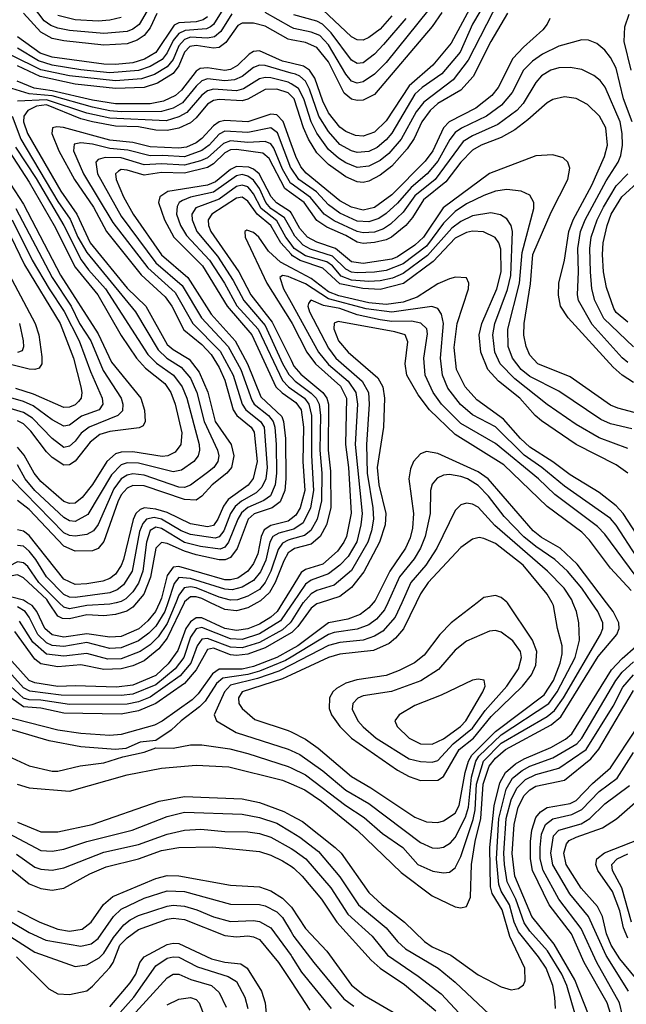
# Model space of a CAD drawing. Header units: inches. Extents: x 990535 to 1117859, y 769386 to 892122.
# Tile 361 of 656: x 1079057 to 1081165, y 788605 to 792025. Entities that reach past the tile are written whole.
import ezdxf

# ---------------------------------------------------------------- set-up
doc = ezdxf.new("R2010")
doc.units = ezdxf.units.IN
doc.header["$MEASUREMENT"] = 0
for name, color, linetype in [('B0778', 7, 'Continuous'), ('B0779', 7, 'Continuous'), ('B0788', 7, 'Continuous'), ('B0789', 7, 'Continuous')]:
    doc.layers.add(name, color=color, linetype=linetype)

msp = doc.modelspace()

# ---------------------------------------------------------------- linework, layer by layer
at = {"layer": 'B0778', "color": 5}
for points, elevation in [([(1079970, 790000), (1079951.4, 789970), (1079930, 789950), (1079890, 789926), (1079850, 789909.8), (1079810, 789903), (1079770, 789910.9), (1079690, 789947.3), (1079670, 789947.6), (1079650, 789933.5), (1079634.9, 789910), (1079606.3, 789833.7), (1079572.9, 789787.1), (1079530, 789746.6), (1079450, 789713.5), (1079393.1, 789706.9), (1079250, 789711.5), (1079190, 789709.1), (1079110, 789721.6), (1079089.9, 789729.9), (1079030, 789796.8)], 3920), ([(1079628.7, 790000), (1079570, 789876.3), (1079540.6, 789839.4), (1079490, 789798.3), (1079450, 789781.1), (1079410, 789770.6), (1079350, 789768.1), (1079270, 789784.2), (1079190, 789777.6), (1079130, 789788.2), (1079110, 789804.2), (1079039.8, 789899.8)], 3880), ([(1079571.3, 790000), (1079561.1, 789970), (1079530, 789918.9), (1079506.2, 789893.8), (1079470, 789867.3), (1079410, 789843.4), (1079370, 789841.2), (1079290, 789861.8), (1079210, 789848.3), (1079170, 789851.9), (1079150, 789861), (1079120, 789890), (1079090.1, 789950.1), (1079075.6, 789970), (1079050, 789985.3)], 3840), ([(1079599.2, 790000), (1079570, 789928), (1079538.4, 789881.6), (1079510, 789853.8), (1079475.2, 789830), (1079410, 789805.6), (1079363.5, 789803.5), (1079290, 789823.1), (1079210, 789813.9), (1079150, 789821.8), (1079103.3, 789863.3), (1079056.2, 789936.2)], 3860), ([(1079542.7, 790000), (1079529.2, 789970), (1079502.6, 789937.4), (1079470.9, 789909.1), (1079410, 789882.9), (1079370, 789880.6), (1079290, 789892.3), (1079210, 789880.8), (1079170, 789888.1), (1079144, 789910), (1079117, 789970), (1079100.6, 789990), (1079084.8, 790000)], 3820), ([(1079463.2, 790000), (1079450, 789984.5), (1079429.1, 789970.9), (1079390, 789959.1), (1079350, 789954.7), (1079290, 789957.3), (1079230, 789944.3), (1079205.6, 789945.6), (1079190, 789952.8), (1079158.7, 790000)], 3780), ([(1079391.9, 790000), (1079370, 789994.6), (1079290, 789990.6), (1079230, 789979.2), (1079210, 789984.5), (1079194.4, 790000)], 3760), ([(1079881.5, 790000), (1079850, 789982.6), (1079810, 789972.1), (1079770, 789976.6), (1079720.5, 790000)], 3880), ([(1080000, 789991.5), (1079962.9, 789937.1), (1079890, 789892), (1079830, 789872.6), (1079790, 789874.3), (1079690, 789913.3), (1079670, 789909.2), (1079650, 789880.8), (1079627.6, 789810), (1079597.1, 789770), (1079530, 789714.6), (1079450, 789681.8), (1079410, 789677.7), (1079200.8, 789679.2), (1079092.9, 789692.9), (1079070, 789704.4), (1079030, 789749.8)], 3940), ([(1080000, 789934.4), (1079997.2, 789930), (1079970, 789905.7), (1079890, 789861.5), (1079830, 789843.8), (1079790, 789846.1), (1079710, 789875.7), (1079690, 789872.8), (1079673.2, 789850), (1079651.2, 789790), (1079614.6, 789745.4), (1079510, 789672.4), (1079470, 789656), (1079430, 789647.2), (1079230, 789646.7), (1079130, 789661.6), (1079090, 789662.5), (1079070, 789668.8), (1079010, 789723.5)], 3960), ([(1080000, 789895.2), (1079910, 789843.3), (1079850, 789821.4), (1079810, 789816.3), (1079790, 789819.4), (1079730, 789842), (1079710, 789837.8), (1079670, 789766.9), (1079630, 789718.9), (1079530, 789650.3), (1079470, 789624.3), (1079410, 789613.2), (1079210, 789616.5), (1079130, 789633.3), (1079070, 789638.2), (1079010, 789681.2)], 3980), ([(1080000, 789837.1), (1079950.3, 789810), (1079870, 789778.4), (1079830, 789768.7), (1079750, 789769.1), (1079726.7, 789753.3), (1079676.9, 789683.1), (1079656.9, 789663.1), (1079552, 789588), (1079525.3, 789574.7), (1079410, 789542), (1079370, 789538.9), (1079270, 789545.9), (1079190, 789557), (1078990, 789608.4)], 4020), ([(1080000, 789811.2), (1079980.5, 789799.5), (1079890, 789762.2), (1079850, 789750.2), (1079762.4, 789737.6), (1079740.6, 789719.4), (1079701.5, 789658.5), (1079682.2, 789637.8), (1079617.9, 789590), (1079583.3, 789556.7), (1079530, 789521.5), (1079475.8, 789515.8), (1079426.1, 789493.9), (1079390.2, 789489.8), (1079270, 789499.7), (1079159.7, 789519.7), (1079030, 789558.3)], 4040), ([(1080000, 789784.1), (1079957.9, 789762.1), (1079883.8, 789736.3), (1079790, 789713.7), (1079768.6, 789690), (1079732.9, 789610), (1079740.6, 789590), (1079809.1, 789549.1), (1079990, 789491.6), (1080000, 789487)], 4060), ([(1080000, 789749.4), (1079970, 789735.4), (1079830, 789690.8), (1079817.9, 789670), (1079818.9, 789650), (1079830, 789632.5), (1079874.6, 789594.6), (1079990, 789556.5), (1080000, 789551.4)], 4080), ([(1079030, 789460.6), (1079090, 789432.9), (1079170, 789414.5), (1079190, 789414.3), (1079267, 789433), (1079350, 789443.4), (1079415.4, 789464.6), (1079490, 789480.6), (1079530, 789495.5), (1079590, 789495.1), (1079650, 789506), (1079690, 789506.3), (1079787.8, 789492.2), (1079850, 789475.6), (1079990, 789430.7), (1080000, 789425.8)], 4040), ([(1079048.4, 789370), (1079090, 789357.4), (1079230, 789345.8), (1079430, 789402.5), (1079550, 789425.5), (1079670, 789435.4), (1079783.7, 789430), (1079970, 789383.2), (1080000, 789370.4)], 4020), ([(1079050, 789237.8), (1079130, 789203.6), (1079190, 789204.5), (1079308.4, 789230), (1079541.8, 789310), (1079630, 789326.6), (1079830, 789319), (1079890, 789305.4), (1079975.1, 789275.1), (1080000, 789261.3)], 3980), ([(1078979.1, 789219.1), (1079130, 789139), (1079170, 789136.3), (1079210, 789143.9), (1079290, 789170.9), (1079447.8, 789210), (1079570, 789257.5), (1079630, 789272.4), (1079830, 789264.9), (1079890, 789254.3), (1079950, 789233.6), (1080000, 789203.8)], 3960), ([(1079046.3, 789126.3), (1079110, 789081.7), (1079130, 789074.6), (1079170, 789071.4), (1079210, 789078.8), (1079350, 789133.9), (1079470, 789159.5), (1079570, 789195.6), (1079630.1, 789210.1), (1079686.9, 789213.1), (1079770, 789205.4), (1079850, 789204.1), (1079890, 789198.5), (1079930, 789185.7), (1080000, 789146)], 3940), ([(1079030, 789072.6), (1079090, 789023.3), (1079130, 789006.8), (1079170, 789001.6), (1079210, 789008.8), (1079301.3, 789058.7), (1079357.5, 789082.5), (1079470.1, 789110.1), (1079550, 789139), (1079609.5, 789149.5), (1079727.5, 789152.5), (1079890, 789135.3), (1079930, 789123), (1079970, 789103.8), (1080000, 789084.2)], 3920), ([(1079050, 788929.8), (1079126.6, 788890), (1079190, 788866.4), (1079230, 788859.4), (1079273.6, 788866.4), (1079305.7, 788890), (1079348.8, 788951.2), (1079381.1, 788978.9), (1079530, 789041.7), (1079570, 789052.2), (1079610, 789051.3), (1079790, 789018.3), (1079890, 789013), (1079930, 788999.3), (1079970, 788973.2), (1080000, 788943.9)], 3880), ([(1079030, 788890), (1079090, 788854.3), (1079148.2, 788828.2), (1079270, 788806.4), (1079305.6, 788814.4), (1079330, 788833.3), (1079383.3, 788910), (1079410, 788935.8), (1079490, 788973.3), (1079570, 788998.5), (1079630, 788996.5), (1079790, 788953.2), (1079890, 788951.9), (1079910, 788946.6), (1079950, 788925.9), (1079970, 788906.7), (1080000, 788857.2)], 3860), ([(1079010, 788849.2), (1079110, 788786.3), (1079250, 788736.6), (1079290, 788742.5), (1079333.4, 788766.6), (1079350, 788783), (1079382.5, 788837.5), (1079419.1, 788880.9), (1079441.1, 788898.9), (1079470, 788913.3), (1079570, 788946.2), (1079590.9, 788949.1), (1079630, 788945.5), (1079673.1, 788933.1), (1079730, 788908.7), (1079790, 788893), (1079870, 788895.7), (1079890, 788892.3), (1079930, 788870.4), (1080000, 788774.3)], 3840), ([(1079045.5, 788770), (1079158.5, 788658.5), (1079190, 788641), (1079230, 788638.4), (1079290, 788652.2), (1079310, 788667.9), (1079370, 788732.3), (1079382, 788750), (1079405.1, 788810), (1079430, 788835.8), (1079470, 788864.9), (1079570, 788900.6), (1079590, 788904.4), (1079630, 788899), (1079770, 788843.6), (1079810, 788839.8), (1079850, 788842.3), (1079870, 788839.8), (1079890, 788830.1), (1079956.2, 788750), (1080000, 788683.6)], 3820), ([(1079370, 788596.1), (1079440.9, 788679.1), (1079460.1, 788710), (1079474.7, 788750), (1079489.2, 788770), (1079570, 788813.2), (1079590, 788817.7), (1079610, 788816.3), (1079723.2, 788763.2), (1079770, 788750.9), (1079825.4, 788745.4), (1079846.9, 788730), (1079897.7, 788650), (1079910.1, 788610), (1079919.1, 788510)], 3780), ([(1079395.7, 788564.3), (1079453.9, 788630), (1079530, 788738.1), (1079570, 788764.7), (1079590, 788770.3), (1079610, 788768.7), (1079675.3, 788735.3), (1079781.3, 788701.3), (1079810, 788683.9), (1079839.3, 788630), (1079849.8, 788589.8)], 3760), ([(1079423.3, 788536.7), (1079570, 788697.2), (1079590, 788710.1), (1079610, 788709.7), (1079651.3, 788691.3), (1079723.2, 788670), (1079750, 788645.5), (1079774.8, 788594.8)], 3740), ([(1079570, 788603.3), (1079610, 788623.1), (1079650, 788628.8), (1079670, 788621.4), (1079680.8, 788610), (1079704.1, 788550)], 3720)]:
    msp.add_lwpolyline(points, dxfattribs=dict(at, elevation=elevation))
at = {"layer": 'B0779', "color": 5}
for points, elevation in [([(1079508.4, 792070), (1079471.8, 792008.2), (1079450, 791992.2), (1079430, 791984.6), (1079350, 791977.4), (1079230, 791987.8), (1079190, 791995.9), (1079165.3, 792005.3), (1079141.9, 792021.9), (1079090, 792090.2)], 3460), ([(1079768.2, 792070), (1079731, 792009), (1079719.7, 792000.3), (1079706.2, 791993.8), (1079632.4, 791987.6), (1079610, 791977.4), (1079590, 791952.8), (1079569.8, 791910.2), (1079552.4, 791887.6), (1079510, 791862.4), (1079470, 791848.3), (1079370, 791841.1), (1079270, 791851), (1079170, 791867.7), (1079121.9, 791881.9), (1079050, 791926.7)], 3540), ([(1079533.6, 792046.4), (1079510, 791996.9), (1079490, 791971), (1079465.5, 791954.5), (1079430, 791941.9), (1079350, 791936.9), (1079210, 791951.9), (1079170, 791960.4), (1079130, 791981.9), (1079070, 792048.2)], 3480), ([(1080000, 791999.8), (1079910, 792050.5)], 3560), ([(1079794.7, 792045.3), (1079755.9, 791984.1), (1079734.4, 791965.6), (1079710, 791961), (1079650, 791964.1), (1079630, 791957), (1079610, 791934.4), (1079590, 791886.8), (1079570, 791861.1), (1079525.1, 791834.9), (1079480.2, 791819.8), (1079390, 791813.2), (1079230, 791830.4), (1079130, 791851.5), (1079030, 791900.9)], 3560), ([(1079710, 792035.8), (1079694.9, 792025.1), (1079670, 792018.2), (1079610, 792014.1), (1079593.7, 792006.3), (1079530, 791911.9), (1079491.2, 791888.8), (1079450, 791875.8), (1079390.2, 791869.8), (1079350, 791871.1), (1079170, 791895.6), (1079128.5, 791908.5), (1079050, 791965.4)], 3520), ([(1080000, 791955.4), (1079990, 791957.4), (1079910, 792002.5), (1079870, 792013.7), (1079830, 792012.8), (1079815, 792005), (1079773.6, 791946.4), (1079750, 791929.1), (1079730, 791926.1), (1079670, 791935.7), (1079648.1, 791931.9), (1079630, 791912.6), (1079610, 791865), (1079590, 791838), (1079535.7, 791804.3), (1079490, 791790.3), (1079390, 791786.3), (1079250, 791801), (1079127.8, 791827.8), (1079050, 791864.7)], 3580), ([(1079410, 792032.6), (1079370, 792023.4), (1079330, 792020.3), (1079250, 792024.5), (1079190, 792039.7)], 3440), ([(1080000, 791874.2), (1079970, 791881.3), (1079890, 791917.5), (1079870, 791915.3), (1079854.3, 791905.7), (1079814.1, 791865.9), (1079790, 791852.8), (1079770, 791848.9), (1079710, 791858.1), (1079684.5, 791855.5), (1079670, 791846.4), (1079618.9, 791781.1), (1079597.9, 791762.1), (1079557.2, 791742.8), (1079510, 791732.6), (1079390, 791733), (1079310, 791745.7), (1079170, 791778.1), (1079107.3, 791787.3), (1079048.6, 791811.4)], 3620), ([(1080000, 791840.1), (1079910, 791865.8), (1079890, 791867), (1079870, 791859.4), (1079830, 791828.1), (1079803.9, 791816.1), (1079770, 791813.3), (1079710, 791819.8), (1079690, 791812.7), (1079670, 791795), (1079623.1, 791736.9), (1079590, 791717.7), (1079550, 791706.7), (1079410, 791705.1), (1079370, 791709.2), (1079310, 791720.9), (1079170, 791760.7), (1079090, 791768.3), (1079030, 791785.9)], 3640), ([(1080000, 791802), (1079990, 791808.2), (1079930, 791822.8), (1079910, 791824.2), (1079890, 791819.4), (1079834.3, 791785.7), (1079810, 791778.6), (1079730, 791783.7), (1079710, 791778.7), (1079690, 791763.7), (1079637.3, 791702.7), (1079610, 791687.4), (1079566.1, 791673.9), (1079370, 791683.1), (1079290, 791700.8), (1079150, 791747.5), (1079050, 791742.4)], 3660), ([(1080000, 791761.2), (1079990, 791770.9), (1079950, 791784.5), (1079910, 791783.1), (1079850.3, 791749.7), (1079830, 791743.4), (1079750, 791747.7), (1079730, 791744.3), (1079710, 791731.5), (1079670, 791684), (1079650, 791667), (1079610, 791648.8), (1079570, 791639.9), (1079530, 791641.9), (1079470, 791653.5), (1079390, 791655), (1079310, 791670.4), (1079270, 791681.5), (1079150, 791729.4), (1079115.5, 791724.5), (1079084.9, 791710), (1079071.7, 791690), (1079070.4, 791670), (1079083.7, 791630), (1079200.4, 791430), (1079256.1, 791350), (1079302.4, 791250), (1079430, 791092.2), (1079495.4, 791030), (1079570, 790897.2), (1079590, 790879.6), (1079645.5, 790845.5), (1079680.4, 790800.4), (1079711, 790731), (1079736.4, 790630), (1079791.3, 790550), (1079800.8, 790510), (1079793, 790470), (1079776.6, 790450), (1079725.6, 790410), (1079690, 790369.6), (1079670, 790356.3), (1079630, 790358.5), (1079490, 790406.4), (1079450, 790407.6), (1079430, 790397.5), (1079410, 790374.2), (1079398, 790350), (1079350, 790212.9), (1079330, 790188.8), (1079310, 790179.9), (1079250, 790179.1), (1079210, 790196.4), (1079090, 790323.3), (1079050, 790354.5)], 3680), ([(1079031.1, 791690), (1079060.6, 791610), (1079190, 791393.2), (1079232.2, 791332.2), (1079259.2, 791270), (1079290, 791216.8), (1079459.4, 791010), (1079538, 790878), (1079568.5, 790850), (1079618.5, 790818.5), (1079650, 790779.5), (1079672.6, 790730), (1079697.6, 790630), (1079744.1, 790530), (1079748.5, 790510), (1079746, 790490), (1079731.8, 790470), (1079710, 790452.6), (1079650, 790408.6), (1079630, 790400.7), (1079610, 790401.4), (1079490, 790443.6), (1079450, 790448), (1079430, 790443.3), (1079409.9, 790430.1), (1079384.1, 790395.9), (1079330, 790271.4), (1079313.9, 790250), (1079290, 790237.4), (1079250, 790231.1), (1079230, 790233.5), (1079210, 790242.4), (1079030, 790428.3)], 3660), ([(1080000, 791594.6), (1079972, 791672), (1079950, 791694.5), (1079930, 791696.9), (1079850, 791670.2), (1079770, 791675.6), (1079750, 791670.9), (1079730, 791657.1), (1079690, 791612.3), (1079670, 791597.2), (1079637.2, 791582.8), (1079610, 791578.9), (1079510, 791583.1), (1079450, 791598.8), (1079370, 791606.5), (1079209, 791651), (1079186.4, 791653.6), (1079170.6, 791649.4), (1079168.9, 791630), (1079193, 791570), (1079247.2, 791470), (1079313.7, 791373.7), (1079358.6, 791290), (1079479.2, 791139.2), (1079563.1, 791063.1), (1079585.7, 791030), (1079627.6, 790947.6), (1079690, 790896.8), (1079722.1, 790862.1), (1079750, 790817.1), (1079770, 790773.2), (1079798.3, 790670), (1079811.6, 790650), (1079861.1, 790610), (1079871.9, 790591.9), (1079882, 790490), (1079868.6, 790431.4), (1079851.4, 790408.6), (1079781.2, 790358.8), (1079764.7, 790335.3), (1079746, 790290), (1079730, 790268.3), (1079710, 790263.8), (1079650, 790274.5), (1079570, 790313), (1079530, 790325.5), (1079490.4, 790329.6), (1079475.7, 790324.3), (1079461.2, 790310), (1079451.3, 790288.7), (1079417.9, 790150), (1079410, 790129), (1079390, 790099.4), (1079370, 790084.1), (1079345.4, 790074.6), (1079290, 790065.1), (1079250, 790063.6), (1079210, 790081.3), (1079090, 790233), (1079070, 790248.4), (1079050, 790253)], 3720), ([(1080000, 791509), (1079999.3, 791510), (1079952.3, 791632.3), (1079930, 791649.4), (1079850, 791633.4), (1079770, 791637.7), (1079750, 791628), (1079715, 791590), (1079690, 791570.5), (1079630, 791548.8), (1079553.9, 791553.9), (1079510, 791552), (1079432.3, 791572.3), (1079370, 791578.1), (1079310, 791593.3), (1079270, 791597.3), (1079246.5, 791593.5), (1079244, 791570), (1079278.8, 791490), (1079380.9, 791320.9), (1079502.8, 791162.8), (1079597.1, 791077.1), (1079658.9, 790970), (1079753.8, 790873.8), (1079798.8, 790790), (1079830, 790689.7), (1079842.7, 790670), (1079893.7, 790630), (1079906.7, 790610), (1079916.8, 790470), (1079911.9, 790430), (1079898.9, 790401.1), (1079878.7, 790381.3), (1079827.4, 790352.6), (1079805.4, 790334.6), (1079789, 790310), (1079766.2, 790250), (1079750.7, 790229.3), (1079736.2, 790223.8), (1079650, 790236.6), (1079618.4, 790250), (1079550, 790290.3), (1079524.2, 790295.8), (1079498, 790290), (1079484.4, 790275.6), (1079472.9, 790247.1), (1079447.6, 790110), (1079417.7, 790062.3), (1079395.6, 790044.4), (1079370, 790034.6), (1079250, 790017.7), (1079230, 790018.9), (1079210, 790028), (1079150, 790089.7), (1079113.6, 790150), (1079090, 790179.4), (1079070, 790196.2), (1079050, 790198.7)], 3740), ([(1080000, 791455.9), (1079997.6, 791457.6), (1079970, 791505.6), (1079939.6, 791579.6), (1079930, 791593.7), (1079910, 791602.7), (1079850, 791599.2), (1079790, 791604.6), (1079765.2, 791594.8), (1079710, 791546), (1079685.3, 791534.7), (1079630, 791519.8), (1079550, 791524.9), (1079490, 791520.8), (1079410, 791545.5), (1079353.9, 791546.1), (1079330, 791539.7), (1079321.2, 791530), (1079327.9, 791490), (1079410, 791343.3), (1079530, 791181.1), (1079621.7, 791101.7), (1079689.3, 790989.3), (1079781.9, 790890), (1079825.1, 790810), (1079863.1, 790703.1), (1079871.7, 790690), (1079921.3, 790650), (1079937.3, 790630), (1079943.2, 790610), (1079947.7, 790550), (1079948.9, 790450), (1079945.2, 790410), (1079928.2, 790371.8), (1079904.9, 790355.1), (1079849.6, 790330.4), (1079827.7, 790312.3), (1079814.6, 790290), (1079782.9, 790210), (1079770, 790192.9), (1079753.8, 790186.2), (1079684.9, 790195.1), (1079630, 790209.2), (1079550, 790257.5), (1079530, 790262.1), (1079510, 790250.5), (1079497.3, 790210), (1079484.4, 790110), (1079470, 790068.1), (1079450, 790037.5), (1079426, 790014), (1079410, 790004.5), (1079391.9, 790000)], 3760), ([(1078949.1, 791570), (1079070, 791384.8), (1079198.4, 791138.4), (1079330, 790934.5), (1079376.1, 790836.1), (1079477.8, 790710), (1079490.7, 790669.3), (1079492.9, 790630), (1079485.6, 790614.4), (1079472, 790608), (1079370, 790595.3), (1079335.9, 790584.1), (1079302.1, 790557.9), (1079250, 790492), (1079230, 790478.9), (1079210, 790477.6), (1079170, 790504.5), (1079150, 790524.4), (1079096.1, 790596.1), (1079070, 790620.9), (1079050, 790631.8)], 3580), ([(1079006.1, 791590), (1079090, 791461.1), (1079177.4, 791310), (1079250, 791165.4), (1079328.5, 791070), (1079410, 790928.5), (1079463, 790850), (1079494.6, 790814.6), (1079561, 790761), (1079582.4, 790730), (1079597, 790690), (1079620, 790590), (1079616.7, 790550), (1079596.8, 790523.2), (1079572.1, 790510), (1079552.2, 790507.8), (1079450, 790524.3), (1079410, 790522.8), (1079390, 790516.9), (1079359.9, 790490), (1079310, 790410.7), (1079274.7, 790365.3), (1079250, 790345.3), (1079230, 790344.1), (1079210, 790351.7), (1079130, 790420.5), (1079106.9, 790450), (1079072.7, 790512.7), (1079050, 790540.7)], 3620), ([(1079042.7, 791582.7), (1079113.8, 791473.8), (1079210.4, 791310.4), (1079271, 791191), (1079296.1, 791156.1), (1079355.8, 791090), (1079502.4, 790862.4), (1079532.1, 790832.1), (1079592, 790790), (1079621.6, 790750), (1079637.8, 790710), (1079681.1, 790550), (1079682.4, 790530), (1079677.7, 790510), (1079662.1, 790490), (1079619.1, 790460.9), (1079590, 790454.3), (1079470, 790485.3), (1079430, 790486.2), (1079410, 790479.5), (1079375.7, 790444.3), (1079293.9, 790306.1), (1079250, 790282.6), (1079230, 790284.9), (1079210, 790296.4), (1079109.5, 790390), (1079076.2, 790430), (1079050, 790479.2)], 3640), ([(1080000, 791423.1), (1079978.5, 791438.5), (1079923.6, 791543.6), (1079901.6, 791561.6), (1079810, 791574.2), (1079790, 791572.8), (1079770, 791562.5), (1079730, 791524.1), (1079710, 791512.3), (1079630, 791492), (1079550, 791494), (1079490, 791485.3), (1079430, 791503.1), (1079410, 791504.4), (1079400.5, 791499.5), (1079390.1, 791490), (1079392.5, 791470), (1079417.4, 791410), (1079451.5, 791350), (1079550, 791208.8), (1079641.7, 791130), (1079722.1, 791002.1), (1079806, 790910), (1079848.9, 790830), (1079895, 790715), (1079967.4, 790647.4), (1079974, 790630), (1079980.2, 790570), (1079981.5, 790430), (1079978.1, 790390), (1079962.1, 790350), (1079934, 790330), (1079871.7, 790308.3), (1079850.9, 790290), (1079812.2, 790187.8), (1079790, 790157), (1079771.2, 790148.8), (1079750, 790148.8), (1079670, 790166.2), (1079630, 790178.6), (1079570, 790205.4), (1079550, 790209), (1079530, 790189.9), (1079511.7, 790088.3), (1079488.8, 790030), (1079463.2, 790000)], 3780), ([(1080000, 791354.2), (1079997.9, 791357.9), (1079949.1, 791389.1), (1079931.2, 791410), (1079889.7, 791490), (1079870, 791506.1), (1079852.9, 791512.9), (1079810, 791515.4), (1079790, 791505.5), (1079737.5, 791462.5), (1079710, 791450.3), (1079571.9, 791428.1), (1079544.2, 791410), (1079539.2, 791390), (1079559.7, 791330), (1079593.2, 791270), (1079692.2, 791170), (1079777.9, 791030), (1079864.2, 790930), (1079947.2, 790750), (1079968.6, 790728.6), (1080000, 790707)], 3820), ([(1080000, 791296.2), (1079977.3, 791337.3), (1079930, 791369.8), (1079912.6, 791390), (1079890, 791438.6), (1079870, 791468.4), (1079850, 791482.3), (1079830, 791487.1), (1079810, 791483.3), (1079730, 791426), (1079650.8, 791409.2), (1079622.2, 791397.8), (1079610.9, 791390), (1079603.7, 791376.3), (1079602.4, 791350), (1079615.6, 791310), (1079636.2, 791276.2), (1079716.1, 791190), (1079768.6, 791110), (1079811.9, 791031.9), (1079885.1, 790950), (1079970, 790771.4), (1079990.5, 790750.5), (1080000, 790743.5)], 3840), ([(1080000, 791245.1), (1079981.6, 791270), (1079950, 791326.1), (1079896.1, 791370), (1079870, 791420.9), (1079857.1, 791437.1), (1079850, 791444.3), (1079830, 791450.9), (1079810, 791445.8), (1079750, 791402.3), (1079668.7, 791371.3), (1079655.3, 791350), (1079655.9, 791330), (1079672.7, 791290), (1079744, 791204), (1079799.2, 791119.2), (1079835.9, 791050), (1079910, 790962.7), (1079970, 790831), (1079992.5, 790792.5), (1080000, 790784.9)], 3860), ([(1080000, 791210.5), (1079963.9, 791250), (1079930.1, 791310), (1079882.7, 791350), (1079850, 791395.1), (1079830, 791408.8), (1079810, 791405.5), (1079724.5, 791350), (1079712.1, 791330), (1079712.6, 791310), (1079720.8, 791290), (1079818.1, 791150), (1079860.4, 791070), (1079934.7, 790974.7), (1080000, 790842)], 3880), ([(1079043.5, 791370), (1079169.9, 791129.9), (1079235.8, 791030), (1079265.3, 790970), (1079303.8, 790910), (1079346.8, 790806.8), (1079409.4, 790710), (1079415.6, 790690), (1079413.8, 790666.2), (1079398.1, 790650), (1079298.1, 790610), (1079271, 790589), (1079250, 790561.6), (1079230, 790544.3), (1079210, 790539.6), (1079170, 790570.9), (1079101.1, 790641.1), (1079070, 790661.1), (1078950, 790696.4)], 3560), ([(1079030.5, 791330.5), (1079100.9, 791190), (1079159.5, 791090), (1079211.8, 791011.8), (1079264.1, 790910), (1079303.2, 790803.2), (1079344.1, 790710), (1079346.3, 790690), (1079333.2, 790670), (1079272.4, 790647.6), (1079230, 790617.2), (1079210, 790613.2), (1079170, 790634.9), (1079103.6, 790683.6), (1079070, 790698.7), (1078990, 790722.5)], 3540), ([(1079010, 791305.5), (1079073.3, 791173.3), (1079197.8, 790970), (1079244.6, 790850), (1079270.1, 790750), (1079273.5, 790730), (1079270.5, 790710), (1079261.5, 790698.5), (1079250, 790687.2), (1079230, 790679), (1079210, 790677.6), (1079104.7, 790724.7), (1079044, 790744)], 3520), ([(1080000, 791163.7), (1079963.2, 791183.2), (1079921.5, 791221.5), (1079888.3, 791270), (1079870, 791286.6), (1079846.2, 791293.8), (1079839.7, 791290), (1079840.5, 791270), (1079915.7, 791110), (1080000, 790975.6)], 3920), ([(1078999.5, 791179.5), (1079110.3, 790970), (1079123.7, 790930), (1079134.2, 790854.2), (1079134.2, 790830), (1079125, 790815), (1079110, 790810), (1079090, 790811.6), (1079030, 790826.2)], 3480), ([(1080000, 791128.6), (1079990, 791132.7), (1079970, 791136.4), (1079961.5, 791130), (1079974.1, 791090), (1080000, 791043)], 3940), ([(1079056.8, 790970), (1079069.2, 790910), (1079070.9, 790889.1), (1079065.3, 790874.7), (1079050, 790869.2)], 3460), ([(1080000, 790291.2), (1079990, 790283.5), (1079930, 790267.8), (1079906.7, 790253.3), (1079896.1, 790230), (1079884.9, 790170), (1079870, 790136.2), (1079850, 790109.2), (1079814.6, 790085.4), (1079790, 790078.9), (1079770, 790079.5), (1079610, 790126.3), (1079590, 790123.7), (1079570, 790094.6), (1079550, 790016.1), (1079542.7, 790000)], 3820), ([(1080000, 790252.8), (1079957.9, 790242.1), (1079936.3, 790230), (1079926.3, 790210), (1079912.3, 790147.7), (1079893.3, 790106.7), (1079870, 790077.2), (1079830, 790053.6), (1079794.9, 790045.1), (1079770, 790047.2), (1079650, 790084.1), (1079610, 790087.6), (1079593.8, 790066.3), (1079571.3, 790000)], 3840), ([(1080000, 790220.2), (1079990, 790217.4), (1079970, 790207), (1079955.4, 790184.6), (1079930.1, 790109.9), (1079909.7, 790070.3), (1079890, 790046.4), (1079850, 790022.7), (1079813.5, 790010), (1079790, 790008.9), (1079750, 790019.1), (1079670, 790051.6), (1079650, 790055), (1079628.9, 790051.1), (1079610, 790026.5), (1079599.2, 790000)], 3860), ([(1080000, 790180.1), (1079990, 790172.7), (1079974.6, 790145.4), (1079944.8, 790070), (1079924.6, 790035.4), (1079893.4, 790006.6), (1079881.5, 790000)], 3880), ([(1079194.4, 790000), (1079124, 790070), (1079085.7, 790125.7), (1079070, 790138.6), (1079050, 790142.3), (1078989.5, 790110.5), (1078884.2, 790075.8), (1078862.2, 790057.8), (1078818.4, 790000)], 3760), ([(1079158.7, 790000), (1079151.2, 790011.2), (1079070, 790086.2), (1079050, 790096.5), (1079030, 790093.7), (1078893.6, 790046.4), (1078873.1, 790026.9), (1078853, 790000)], 3780), ([(1080000, 790048.6), (1079970, 790000)], 3920), ([(1079084.8, 790000), (1079070, 790009.3), (1079030, 790018.9), (1078930, 790000.4), (1078929.5, 790000)], 3820), ([(1079720.5, 790000), (1079690, 790014.4), (1079670, 790020.9), (1079650, 790020.8), (1079630, 790002.8), (1079628.7, 790000)], 3880)]:
    msp.add_lwpolyline(points, dxfattribs=dict(at, elevation=elevation))
at = {"layer": 'B0788', "color": 5}
for points, elevation in [([(1080000, 789551.4), (1080050, 789525.8), (1080094.4, 789494.4), (1080210, 789396.6), (1080277.3, 789357.3), (1080430, 789255.1), (1080470, 789238.8), (1080510, 789237), (1080530, 789242.1), (1080570, 789268.9), (1080584.6, 789295.4), (1080604.8, 789410), (1080616.4, 789450), (1080628, 789470), (1080710, 789552.2), (1080879.7, 789680.3), (1080911.8, 789730), (1080935.2, 789790), (1080942.2, 789822.2), (1080941.8, 789850), (1080925.2, 789910), (1080912.3, 789990), (1080906.8, 790000)], 4080), ([(1080434.9, 790000), (1080390.7, 789909.3), (1080363.3, 789876.7), (1080341.4, 789858.6), (1080286.3, 789833.7), (1080170, 789821.6), (1080130.1, 789810), (1080000, 789749.4)], 4080), ([(1080000, 789487), (1080030, 789473.2), (1080110, 789416.4), (1080190, 789349), (1080270, 789303), (1080450, 789166.7), (1080490, 789148.4), (1080510, 789147.2), (1080530, 789150.5), (1080554.5, 789165.5), (1080570, 789184.6), (1080605.5, 789254.5), (1080615.9, 789290), (1080626.5, 789393.5), (1080641.8, 789450), (1080652.8, 789467.2), (1080730, 789540.6), (1080895.9, 789650), (1080924.2, 789690), (1080986.7, 789810), (1081001.9, 789870), (1080999.4, 789930), (1080991.2, 789970), (1080979.5, 790000)], 4060), ([(1080384.7, 790000), (1080361.9, 789950), (1080318.5, 789901.5), (1080290, 789883.5), (1080250, 789870.2), (1080170, 789861.3), (1080130, 789851.8), (1080000, 789784.1)], 4060), ([(1080000, 789425.8), (1080050, 789401.6), (1080190, 789295.8), (1080253.5, 789253.5), (1080318.2, 789198.2), (1080388.6, 789150), (1080440.8, 789090), (1080492.7, 789067.3), (1080530, 789061.6), (1080550, 789064.2), (1080570, 789078.8), (1080590, 789118.5), (1080633.2, 789246.8), (1080639.9, 789280.1), (1080644.8, 789370), (1080668.2, 789450), (1080730, 789512.1), (1080890, 789605), (1080914.8, 789625.2), (1080946.4, 789670), (1081075.6, 789890), (1081083.6, 789910), (1081083.5, 789930), (1081065.8, 789970), (1081044.9, 790000)], 4040), ([(1080336.4, 790000), (1080325.1, 789974.9), (1080297, 789943), (1080270, 789923.7), (1080230, 789908.1), (1080150, 789896.6), (1080130, 789889.4), (1080000, 789811.2)], 4040), ([(1080000, 789370.4), (1080047.7, 789350), (1080105.5, 789310), (1080230, 789210.4), (1080382.8, 789062.8), (1080490, 788982), (1080570, 788943.9), (1080590, 788940.5), (1080610, 788945.2), (1080622.9, 788977.1), (1080626.8, 789090), (1080639.9, 789170), (1080659.2, 789250), (1080667.8, 789370), (1080688.1, 789431.9), (1080710, 789460.5), (1080745.5, 789490), (1080904.2, 789575.8), (1080937, 789603), (1081067.4, 789812.6), (1081131.8, 789890), (1081139.7, 789910), (1081139.3, 789930), (1081118.6, 789970), (1081095.8, 790000)], 4020), ([(1080284.9, 790000), (1080270, 789982.7), (1080240.5, 789959.5), (1080197.7, 789942.3), (1080129.9, 789930.1), (1080023.7, 789850), (1080000, 789837.1)], 4020), ([(1080100.9, 790000), (1080090, 789996.6), (1080070, 789980.8), (1080023.1, 789916.9), (1080003.1, 789896.9), (1080000, 789895.2)], 3980), ([(1080041.8, 790000), (1080041, 789999), (1080000, 789934.4)], 3960), ([(1080005.8, 790000), (1080000, 789991.5)], 3940), ([(1080646.8, 790000), (1080556.4, 789930), (1080517.2, 789890), (1080462.3, 789817.7), (1080428.8, 789791.2), (1080375.9, 789764.1), (1080330, 789747.7), (1080228.5, 789731.5), (1080190, 789720.7), (1080157.7, 789702.3), (1080144.7, 789690), (1080134.1, 789670), (1080132.5, 789632.5), (1080141, 789610), (1080169, 789570), (1080210, 789529.5), (1080370, 789417.9), (1080410, 789396.3), (1080450, 789382.9), (1080510, 789383.8), (1080530, 789396.7), (1080584.1, 789490), (1080634, 789530), (1080695.4, 789604.6), (1080803.7, 789710), (1080835.3, 789750), (1080850, 789782.7), (1080854, 789830), (1080838.4, 789870), (1080751.5, 790000)], 4120), ([(1080000, 789261.3), (1080039.5, 789239.5), (1080153.3, 789150), (1080173.5, 789130), (1080270, 788992.9), (1080316.6, 788950), (1080394, 788890), (1080463.2, 788823.2), (1080490, 788805.1), (1080555.6, 788775.6), (1080650, 788707.6), (1080730, 788665), (1080764.7, 788655.3), (1080790, 788659.6), (1080807.2, 788672.8), (1080813.2, 788686.8), (1080812.5, 788730), (1080760.1, 788840.1), (1080732.9, 788932.9), (1080699.1, 788990), (1080692.6, 789012.6), (1080690.8, 789150), (1080705.4, 789294.6), (1080725.3, 789374.7), (1080744.7, 789410), (1080779.7, 789440.3), (1080810, 789457.8), (1080902.6, 789497.4), (1080953.7, 789526.3), (1080975.8, 789544.2), (1081113.7, 789766.3), (1081150, 789805.7), (1081245.9, 789890)], 3980), ([(1080918.4, 788590), (1080916.8, 788630), (1080909.4, 788670.6), (1080885.8, 788730), (1080860.1, 788770), (1080790, 788857.1), (1080775.4, 788890), (1080758.7, 788950), (1080730, 788997.8), (1080721.3, 789021.3), (1080713.2, 789110), (1080722, 789250), (1080747.6, 789352.4), (1080769.3, 789390.7), (1080802.4, 789417.6), (1080830, 789432.5), (1080910, 789460.6), (1080992.9, 789510), (1081010.8, 789530), (1081128.1, 789730), (1081150, 789758.8), (1081190, 789794.6)], 3960), ([(1080985.7, 788574.3), (1080958.2, 788670), (1080941.3, 788710), (1080890.6, 788790.6), (1080830, 788858.6), (1080810, 788888), (1080780.6, 788970), (1080750.6, 789030), (1080741, 789090), (1080739.6, 789130), (1080747.9, 789250), (1080764.7, 789315.3), (1080784.3, 789355.7), (1080814.6, 789385.4), (1080850, 789402.9), (1080930, 789425.7), (1081025, 789490), (1081118.9, 789641.1), (1081153, 789707), (1081190, 789750)], 3940), ([(1081033, 788570), (1080985.6, 788690), (1080914, 788814), (1080836.6, 788910), (1080778, 789050), (1080768.3, 789128.3), (1080774.7, 789230), (1080788.5, 789290), (1080809.5, 789330.5), (1080829.5, 789350.5), (1080850, 789362.3), (1080950, 789383.3), (1081041.9, 789458.1), (1081069, 789491), (1081190, 789695.1)], 3920), ([(1081207.4, 788370), (1081131.4, 788471.4), (1081119.1, 788510), (1081110.8, 788570), (1081097.7, 788610), (1081018, 788750), (1080974.9, 788850), (1080897.3, 788950), (1080838.7, 789070), (1080831.6, 789110), (1080831.5, 789170), (1080836.3, 789210), (1080850, 789253.5), (1080866.1, 789273.9), (1080890, 789288.2), (1080970, 789302.6), (1080990, 789312.9), (1081047.6, 789372.4), (1081110, 789425.8), (1081199.4, 789560.6)], 3880), ([(1081173.5, 788493.5), (1081162.3, 788522.3), (1081141.2, 788610), (1081062.2, 788750), (1081008.4, 788868.4), (1080930.9, 788970), (1080876, 789070), (1080865.9, 789110), (1080865.7, 789150), (1080870, 789195.4), (1080883.5, 789230), (1080910, 789248.9), (1080975.9, 789264.1), (1081010, 789281.4), (1081070, 789343.7), (1081132.6, 789390), (1081190, 789479.9)], 3860), ([(1081172.8, 788650), (1081094.4, 788774.4), (1081033.7, 788910), (1080968.5, 788988.5), (1080909.1, 789089.1), (1080903, 789130), (1080911.5, 789190), (1080930.5, 789210), (1081007.7, 789232.3), (1081038.6, 789250), (1081090, 789301.2), (1081175.5, 789364.5)], 3840), ([(1081196.4, 788696.4), (1081142.3, 788762.3), (1081112, 788810), (1081096.5, 788850), (1081081.5, 788910), (1081065, 788945), (1081008, 789008), (1080956.1, 789090), (1080947.2, 789130), (1080957.4, 789162.6), (1080966.6, 789173.4), (1080990, 789185.5), (1081082.6, 789217.4), (1081131.1, 789248.9), (1081223.6, 789330)], 3820), ([(1080000, 789203.8), (1080030, 789185.9), (1080095.3, 789135.3), (1080170, 789048), (1080233.9, 788950), (1080330.1, 788870), (1080370, 788823.3), (1080398, 788798), (1080510.7, 788730), (1080570, 788681.8), (1080689.5, 788570)], 3960), ([(1081170, 788834.3), (1081154.6, 788870), (1081142.5, 788930), (1081117.2, 788997.2), (1081065.7, 789070), (1081059.3, 789090), (1081062.6, 789110), (1081089.4, 789130.6), (1081239.9, 789190)], 3780), ([(1080000, 789146), (1080010, 789140.4), (1080051.5, 789110), (1080137.6, 789010), (1080197.6, 788917.6), (1080282.1, 788842.1), (1080335.6, 788775.6), (1080442.1, 788702.1), (1080521, 788641), (1080630, 788524.4)], 3940), ([(1081183.2, 788890), (1081149.4, 789009.4), (1081117.1, 789070), (1081114.9, 789090), (1081133.4, 789110), (1081170, 789127.7)], 3760), ([(1080000, 789084.2), (1080010, 789077.7), (1080038.3, 789050), (1080105.2, 788970), (1080159.3, 788890), (1080278.4, 788758.4), (1080310.1, 788730), (1080393.8, 788673.8), (1080502.7, 788582.7)], 3920), ([(1080000, 788943.9), (1080002, 788942), (1080050, 788868.1), (1080123.9, 788790), (1080210, 788671.6), (1080255.7, 788635.7), (1080369.1, 788569.1)], 3880), ([(1080000, 788857.2), (1080010, 788840.7), (1080079.5, 788750), (1080183.6, 788623.6), (1080217.9, 788597.9)], 3860), ([(1080000, 788774.3), (1080003.1, 788770), (1080036.4, 788716.4), (1080139.7, 788590)], 3840), ([(1080000, 788683.6), (1080065, 788585)], 3820)]:
    msp.add_lwpolyline(points, dxfattribs=dict(at, elevation=elevation))
for points, elevation in [([(1080710, 789903), (1080690, 789901.7), (1080610, 789866.3), (1080570, 789835.7), (1080512, 789768), (1080451.1, 789728.9), (1080348.5, 789691.5), (1080250, 789676.9), (1080231.4, 789668.6), (1080214.7, 789650), (1080212.4, 789630), (1080231.6, 789590), (1080250, 789568.3), (1080295.2, 789530), (1080410, 789457.8), (1080450, 789448), (1080490, 789446.1), (1080510, 789452.4), (1080563.5, 789510), (1080630, 789564.2), (1080674.1, 789625.9), (1080749.9, 789710), (1080789.9, 789770), (1080800.8, 789810), (1080796.6, 789830), (1080770, 789867.7), (1080730, 789897.5)], 4140), ([(1080650, 789734.8), (1080630, 789730.7), (1080521.5, 789678.5), (1080430, 789643.1), (1080375.5, 789610), (1080360.2, 789590), (1080369.2, 789570), (1080410.9, 789530), (1080450, 789510.1), (1080490, 789508.2), (1080530, 789527.2), (1080589.2, 789570), (1080607.6, 789590), (1080666.6, 789690), (1080674.9, 789710), (1080670.6, 789730.6)], 4160)]:
    msp.add_lwpolyline(points, close=True, dxfattribs=dict(at, elevation=elevation))
at = {"layer": 'B0789', "color": 5}
for points, elevation in [([(1080720.6, 792090), (1080615.5, 791884.5), (1080563.1, 791816.9), (1080461.2, 791738.8), (1080435, 791705), (1080382.4, 791610), (1080339.6, 791560.4), (1080310, 791535.9), (1080270, 791516), (1080230, 791512.3), (1080190, 791528.2), (1080164.8, 791544.8), (1080130, 791574.9), (1080090, 791631.4), (1080069.5, 791670), (1080044.8, 791750), (1080025.9, 791785.9), (1080000, 791802)], 3660), ([(1080678, 792090), (1080630.9, 792010), (1080588, 791912), (1080523.3, 791836.7), (1080455.1, 791790), (1080430, 791766.7), (1080350, 791631.4), (1080330, 791607.5), (1080298.6, 791581.4), (1080270, 791567.2), (1080230, 791563.7), (1080210, 791569.4), (1080170, 791592.3), (1080130, 791636.9), (1080096.5, 791690), (1080064.3, 791784.3), (1080050, 791811.9), (1080030, 791829.5), (1080015.6, 791835.6), (1080000, 791840.1)], 3640), ([(1080635.3, 792090), (1080556.5, 791943.5), (1080492.5, 791867.5), (1080410, 791795.5), (1080330, 791673.7), (1080290, 791634.3), (1080250, 791620.6), (1080223.3, 791623.3), (1080190, 791636.7), (1080170, 791652.5), (1080130, 791702.2), (1080110, 791741.9), (1080082.5, 791822.5), (1080064, 791850), (1080043.7, 791863.7), (1080000, 791874.2)], 3620), ([(1080479.1, 792060.9), (1080330, 791877), (1080290, 791836.3), (1080250.5, 791809.5), (1080230, 791804.9), (1080210, 791811.7), (1080190, 791835.9), (1080130, 791937.7), (1080099.6, 791970), (1080070, 791982.5), (1080010, 791994.2), (1080000, 791999.8)], 3560), ([(1080523.3, 792050), (1080490, 792001.9), (1080290, 791765.1), (1080250, 791746.1), (1080230, 791744.5), (1080210, 791749.6), (1080185, 791770), (1080130, 791879.3), (1080090, 791928.9), (1080050, 791945.7), (1080000, 791955.4)], 3580), ([(1080752.3, 792047.7), (1080694.6, 791950), (1080632.4, 791827.6), (1080590, 791780.3), (1080510, 791733.9), (1080483.1, 791710), (1080454.5, 791670), (1080427.4, 791612.6), (1080403.8, 791576.2), (1080350, 791516.2), (1080310, 791485.2), (1080270, 791464.5), (1080250, 791460.3), (1080230, 791462.5), (1080190, 791479.8), (1080130, 791522.4), (1080090, 791563.1), (1080060.9, 791610), (1080043.4, 791650), (1080010.8, 791750.8), (1080000, 791761.2)], 3680), ([(1080350, 792039.2), (1080310, 791992), (1080270, 791963), (1080250, 791954.7), (1080230, 791955), (1080210, 791966.2), (1080110, 792060.1)], 3520), ([(1080899.3, 792030), (1080889.6, 792010), (1080875, 791990), (1080807.1, 791930), (1080770, 791890.3), (1080719.8, 791790), (1080698.1, 791761.9), (1080641.8, 791718.2), (1080548.8, 791670), (1080529.6, 791650), (1080492.5, 791570), (1080466.2, 791533.8), (1080350, 791416.7), (1080290, 791372.8), (1080250, 791363.4), (1080210, 791373.6), (1080170, 791396.4), (1080052.3, 791492.3), (1080034.3, 791514.3), (1080016.2, 791550), (1080000, 791594.6)], 3720), ([(1080398.8, 792030), (1080321, 791939), (1080290, 791905.5), (1080250, 791876), (1080230, 791873.2), (1080210, 791885.2), (1080139.2, 791979.2), (1080109.5, 792009.5), (1080090, 792020.7), (1080010, 792042.8)], 3540), ([(1081181.1, 791850), (1081157.8, 791950), (1081159.3, 792000.7), (1081175, 792045)], 3720), ([(1081185.1, 791670), (1081154.9, 791750), (1081130, 791856.5), (1081110, 791894.3), (1081090, 791919.4), (1081062.1, 791942.1), (1081033.9, 791953.9), (1081010, 791955.8), (1080930, 791933.4), (1080874, 791906), (1080838.8, 791881.2), (1080808.1, 791850), (1080767.8, 791772.2), (1080731.6, 791728.4), (1080679.4, 791690), (1080591.6, 791648.4), (1080570, 791633.7), (1080551.2, 791608.8), (1080510, 791534.4), (1080473.4, 791490), (1080417.6, 791442.4), (1080370, 791387.5), (1080330, 791352.4), (1080305.4, 791334.6), (1080270, 791322.8), (1080230, 791325.8), (1080170, 791353.4), (1080130, 791382.1), (1080087.9, 791427.9), (1080026.5, 791470), (1080000, 791509)], 3740), ([(1081170, 790834.6), (1081150, 790850.6), (1081046.6, 790966.6), (1080998.6, 791050), (1080994.9, 791070), (1080998.8, 791150), (1080996.5, 791230), (1081005.3, 791290), (1081022.2, 791330), (1081094.9, 791465.1), (1081136.6, 791530), (1081145.9, 791554.1), (1081151.3, 791590), (1081150.4, 791630), (1081143.1, 791670), (1081091.5, 791791.5), (1081073.9, 791813.9), (1081051.9, 791831.9), (1081010, 791852.2), (1080970, 791859.2), (1080930, 791857.9), (1080902.3, 791850), (1080870.1, 791830), (1080850, 791806.8), (1080806.3, 791733.7), (1080783.9, 791710), (1080718.9, 791661.1), (1080630, 791622.4), (1080598, 791602), (1080501, 791470), (1080430, 791414), (1080390, 791357.2), (1080345, 791315), (1080321.6, 791298.4), (1080290, 791287.6), (1080250, 791284.6), (1080230, 791289.1), (1080150, 791326.9), (1080115.4, 791350), (1080067.6, 791407.6), (1080000, 791455.9)], 3760), ([(1081190, 790765.1), (1081150, 790790.5), (1081118.8, 790818.8), (1080963.1, 790990), (1080936.5, 791030), (1080928.8, 791068.8), (1080929.9, 791110.1), (1080949.7, 791190.3), (1080965.2, 791290), (1080980.4, 791330), (1081044.6, 791450), (1081089.4, 791550), (1081099.8, 791590), (1081093.3, 791650), (1081071.8, 791690), (1081030, 791731.1), (1080990, 791752.1), (1080950, 791757.9), (1080910, 791748), (1080890, 791736.2), (1080823.1, 791676.9), (1080777.2, 791642.8), (1080730, 791615.9), (1080660.7, 791590), (1080630, 791572.2), (1080590, 791530.6), (1080537.8, 791462.2), (1080460.3, 791399.7), (1080422.2, 791337.8), (1080398.8, 791310), (1080348.9, 791270), (1080330, 791260.6), (1080290, 791251.2), (1080250, 791247.8), (1080230, 791252.2), (1080190, 791275.4), (1080124.2, 791304.2), (1080090, 791327.3), (1080046, 791390), (1080000, 791423.1)], 3780), ([(1081210, 790656.3), (1081135.4, 790675.4), (1081110, 790686.1), (1080970, 790784.7), (1080857, 790830), (1080830, 790859.8), (1080816.4, 790890), (1080809.3, 790929.3), (1080809.6, 790969.6), (1080831.8, 791108.2), (1080839.6, 791210), (1080903.6, 791356.4), (1080961.3, 791470), (1080968.1, 791510), (1080961.6, 791530), (1080945.4, 791545.4), (1080910, 791556.4), (1080850, 791552.9), (1080690, 791490.6), (1080528.8, 791371.2), (1080460.6, 791270), (1080430, 791241.7), (1080370, 791201.7), (1080350, 791193.5), (1080250, 791178.7), (1080210, 791184.2), (1080154.1, 791230), (1080090, 791252), (1080057.2, 791270), (1080030, 791299.8), (1080000, 791354.2)], 3820), ([(1081190, 790888.5), (1081086.9, 790986.9), (1081055.2, 791050), (1081045.2, 791090), (1081040.4, 791150), (1081038.3, 791230), (1081043.2, 791270), (1081063.8, 791330), (1081085.7, 791374.3), (1081130, 791448), (1081169.9, 791490)], 3740), ([(1081170, 790974.9), (1081130, 791008.6), (1081121.5, 791021.5), (1081095.5, 791095.5), (1081085.6, 791150), (1081082.4, 791210), (1081084.9, 791250), (1081098.3, 791310), (1081112.7, 791350), (1081149.6, 791410.4), (1081215.5, 791470)], 3720), ([(1081184.5, 790604.5), (1081110, 790620.9), (1081076.6, 790636.6), (1080930, 790735.1), (1080830, 790785.3), (1080799.2, 790810), (1080769.1, 790850), (1080754.3, 790890), (1080753.2, 790950), (1080794, 791110), (1080803.2, 791216.8), (1080843.1, 791370), (1080843.2, 791390), (1080830, 791415.8), (1080799.5, 791430), (1080750, 791435.7), (1080710, 791429.9), (1080670, 791414.3), (1080610, 791385.4), (1080570, 791358.8), (1080530, 791318.6), (1080470, 791238.7), (1080390, 791177.7), (1080330, 791154.5), (1080290, 791148.2), (1080230, 791146.3), (1080210, 791148.8), (1080190, 791158.7), (1080143.8, 791203.8), (1080067.8, 791227.8), (1080041.7, 791241.7), (1080012.9, 791272.9), (1080000, 791296.2)], 3840), ([(1081170, 790535.6), (1081070, 790572.6), (1080990, 790619.6), (1080890, 790688.1), (1080777.5, 790777.5), (1080726.6, 790830), (1080708.2, 790870), (1080701.1, 790930), (1080708.5, 790970), (1080751.7, 791088.3), (1080763.1, 791136.9), (1080769.9, 791289.9), (1080764.9, 791310), (1080750, 791334.1), (1080727.5, 791347.5), (1080694.1, 791354.1), (1080630, 791344.1), (1080590, 791324.5), (1080558.8, 791301.2), (1080474, 791206), (1080390, 791143.2), (1080352.2, 791127.8), (1080310, 791118.7), (1080270, 791115.5), (1080210, 791120.5), (1080174.5, 791134.5), (1080143.5, 791170), (1080124.3, 791184.3), (1080050, 791204.9), (1080011.1, 791230), (1080000, 791245.1)], 3860), ([(1081169.5, 790449.5), (1081130, 790478.7), (1080990, 790549.6), (1080870, 790631.7), (1080847.6, 790650), (1080795.2, 790710), (1080720.4, 790770), (1080683.3, 790810), (1080658.9, 790870), (1080653.2, 790930), (1080662.3, 790970), (1080714.5, 791090), (1080730.4, 791149.6), (1080728.4, 791228.4), (1080722.4, 791250), (1080708.9, 791268.9), (1080668.3, 791288.3), (1080630.6, 791290.6), (1080610, 791286.2), (1080570, 791266.3), (1080494.2, 791185.8), (1080391.2, 791108.8), (1080310, 791088.6), (1080249, 791091), (1080170, 791107.3), (1080110, 791162.1), (1080031.1, 791188.9), (1080005, 791205), (1080000, 791210.5)], 3880), ([(1081247, 790167), (1081153.8, 790310), (1081130, 790336.4), (1081070, 790383.1), (1080970, 790444.5), (1080909.7, 790489.7), (1080830, 790540.2), (1080797.6, 790570), (1080738.1, 790638.1), (1080645, 790705), (1080604.4, 790750), (1080575, 790810), (1080566.6, 790886.6), (1080577.1, 790970), (1080616.4, 791090), (1080617.9, 791110), (1080609.1, 791129.1), (1080571.4, 791131.4), (1080550, 791125.1), (1080510, 791107.3), (1080438.5, 791061.5), (1080390, 791043.6), (1080330, 791035.7), (1080270, 791042), (1080165.8, 791065.8), (1080130, 791080), (1080070, 791126.7), (1080000, 791163.7)], 3920), ([(1081411.9, 790000), (1081282.6, 790082.6), (1081226.8, 790126.8), (1081200.3, 790160.3), (1081130, 790269.9), (1081110, 790292.4), (1080950, 790405.1), (1080871.8, 790470), (1080810, 790512.8), (1080710, 790610.5), (1080630, 790652.9), (1080588.6, 790688.6), (1080544.9, 790744.9), (1080526.2, 790790), (1080518.7, 790850), (1080529.4, 790969.4), (1080522.6, 791002.6), (1080510, 791021.7), (1080489, 791029), (1080350, 791009.5), (1080260.9, 791020.9), (1080130, 791055.6), (1080050, 791108.1), (1080000, 791128.6)], 3940), ([(1080000, 791043), (1080095.5, 790870), (1080130, 790827), (1080198.9, 790770), (1080225, 790730), (1080230.8, 790690), (1080222.7, 790550), (1080246.9, 790310), (1080242.9, 790270), (1080228.1, 790211.9), (1080198.9, 790161.1), (1080170, 790130.5), (1080130, 790100.1), (1080070, 790078.4), (1080050, 790064.9), (1080005.8, 790000)], 3940), ([(1081195.5, 790095.5), (1081090, 790238.5), (1081064.8, 790264.8), (1080916.3, 790376.3), (1080859.3, 790430), (1080710, 790553), (1080590, 790622.5), (1080522.9, 790690), (1080493.9, 790730), (1080466.1, 790790), (1080460.9, 790850), (1080474.3, 790934.3), (1080471.7, 790951.7), (1080451.2, 790971.2), (1080418, 790978), (1080350, 790977.4), (1080310, 790982.8), (1080230, 791000.4), (1080170, 791021.6), (1080112.9, 791032.9), (1080070, 791050.6), (1080067, 791050), (1080060, 791040), (1080058.2, 791030), (1080064.6, 791010), (1080130, 790883.9), (1080155.7, 790850), (1080247, 790770), (1080268.5, 790730), (1080271.9, 790690), (1080262.5, 790550), (1080263.9, 790450), (1080284.1, 790330), (1080286.4, 790290), (1080279.7, 790250), (1080266.4, 790210), (1080210, 790112.4), (1080150, 790061.4), (1080090, 790042), (1080070, 790031.2), (1080041.8, 790000)], 3960), ([(1080000, 790975.6), (1080003.5, 790970), (1080054.6, 790870), (1080084.8, 790830), (1080172.3, 790752.3), (1080193.1, 790710), (1080188.8, 790550), (1080199.8, 790470), (1080208.6, 790311.4), (1080192.3, 790230), (1080183.9, 790210), (1080161.5, 790178.5), (1080110, 790134.3), (1080050, 790115.9), (1080034.9, 790105.1), (1080000, 790048.6)], 3920), ([(1081181.9, 790041.9), (1081110, 790119.5), (1081036.8, 790216.8), (1081010, 790245.3), (1080890, 790334.7), (1080739.1, 790479.1), (1080570, 790584.1), (1080481.5, 790670), (1080442.1, 790722.1), (1080401.9, 790790), (1080396.8, 790830), (1080405.8, 790905.8), (1080396, 790930), (1080360.7, 790940.7), (1080163.3, 790976.7), (1080149.4, 790970.6), (1080148.5, 790951.5), (1080165.3, 790910), (1080198.4, 790870), (1080301, 790781), (1080318.8, 790750), (1080324.7, 790710), (1080320.8, 790610), (1080299.4, 790470), (1080305.3, 790410), (1080328.7, 790310), (1080327.3, 790270), (1080307.4, 790210), (1080252.9, 790107.1), (1080210, 790053.4), (1080170, 790021.4), (1080100.9, 790000)], 3980), ([(1080000, 790842), (1080010, 790821.7), (1080033.7, 790793.7), (1080110.8, 790730), (1080123.8, 790710), (1080129.7, 790690), (1080128.6, 790530), (1080136.5, 790456.5), (1080138.5, 790330), (1080123.1, 790270), (1080100.7, 790230), (1080070, 790203.6), (1080011.4, 790188.6), (1080000, 790180.1)], 3880), ([(1080000, 790784.9), (1080014.4, 790770), (1080070, 790728.4), (1080087.1, 790710), (1080097.3, 790690), (1080101.7, 790650), (1080099.6, 790530), (1080106.7, 790450), (1080106.2, 790353.8), (1080091.2, 790290), (1080069.2, 790250.8), (1080046.9, 790233.1), (1080000, 790220.2)], 3860), ([(1080000, 790743.5), (1080046.3, 790710), (1080061.9, 790690), (1080071.4, 790650), (1080071.5, 790511.5), (1080078, 790390), (1080067.6, 790330), (1080042.1, 790277.9), (1080010, 790255.3), (1080000, 790252.8)], 3840), ([(1080000, 790707), (1080016, 790696), (1080034.6, 790670), (1080042.8, 790610), (1080041.2, 790490), (1080047.7, 790390), (1080032, 790330), (1080016.3, 790303.7), (1080000, 790291.2)], 3820), ([(1081095.8, 790000), (1080994, 790134), (1080935.1, 790190), (1080870, 790227), (1080840.9, 790250), (1080684.7, 790430), (1080650, 790455.2), (1080510, 790518.6), (1080470, 790525.8), (1080450, 790517), (1080425.9, 790490), (1080415, 790465), (1080408.7, 790430), (1080424.9, 790310), (1080421.6, 790258.4), (1080414.3, 790225.7), (1080398.1, 790190), (1080342.6, 790110), (1080291.9, 790008.1), (1080284.9, 790000)], 4020), ([(1081044.9, 790000), (1081010, 790050), (1080960.7, 790110), (1080916.2, 790150), (1080850, 790194.8), (1080808.9, 790228.9), (1080739.9, 790299.9), (1080685.9, 790370), (1080650, 790406.8), (1080613.1, 790430), (1080590, 790437.9), (1080550, 790445.2), (1080530, 790442.9), (1080507.1, 790432.9), (1080490, 790411.8), (1080484.6, 790390), (1080483.3, 790310), (1080465.7, 790230), (1080450, 790190), (1080427.6, 790152.4), (1080376.9, 790090), (1080336.4, 790000)], 4040), ([(1080979.5, 790000), (1080975.6, 790010), (1080948.9, 790050), (1080890.7, 790110), (1080708.4, 790268.4), (1080650, 790331.7), (1080630, 790342.5), (1080610, 790346), (1080590, 790339.8), (1080570, 790319.8), (1080506.6, 790190), (1080468, 790130), (1080416.6, 790070), (1080384.7, 790000)], 4060), ([(1080906.8, 790000), (1080890.3, 790030), (1080806.1, 790130), (1080710, 790205.3), (1080670, 790223.5), (1080654, 790226), (1080630, 790221.2), (1080590, 790191.5), (1080476.3, 790070), (1080450, 790030.9), (1080434.9, 790000)], 4080), ([(1080751.5, 790000), (1080750, 790002.3), (1080730, 790017.9), (1080710, 790025), (1080670, 790018), (1080646.8, 790000)], 4120)]:
    msp.add_lwpolyline(points, dxfattribs=dict(at, elevation=elevation))

doc.saveas('drawing.dxf')
